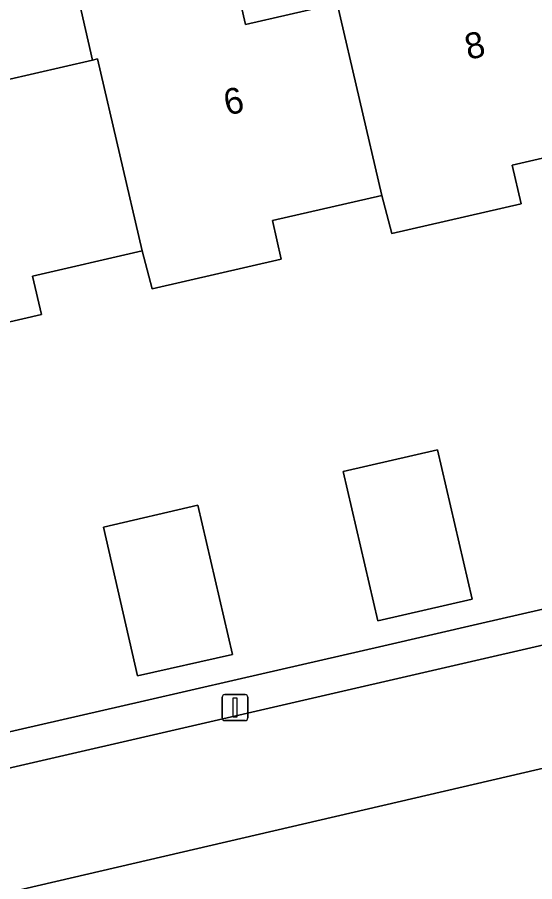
# Model space of a CAD drawing. Extents: x 156412 to 157779, y 382335 to 383768.
# Drawn here: x 156701.07 to 156721.03, y 382866.65 to 382899.99 of the extents above; entities that cross this region are included whole.
import ezdxf

# ---------------------------------------------------------------- set-up
doc = ezdxf.new("R2010")
doc.units = 0
for name, color, linetype in [('IMGEO_Erf', 7, 'Continuous'), ('IMGEO_Lichtmast', 7, 'Continuous'), ('IMGEO_Pand', 7, 'Continuous'), ('IMGEO_Pand_nummerreeks', 7, 'Continuous'), ('IMGEO_Rijbaan_lokaal_open', 7, 'Continuous'), ('IMGEO_Voetpad_open', 7, 'Continuous')]:
    doc.layers.add(name, color=color, linetype=linetype)

msp = doc.modelspace()

# ---------------------------------------------------------------- linework, layer by layer
at = {"layer": 'IMGEO_Erf'}
for points in [[(156709.184, 382902.695), (156709.875, 382899.712), (156713.238, 382900.482)], [(156697.146, 382900.814), (156697.343, 382899.957), (156699.918, 382900.549), (156700.609, 382897.566), (156703.972, 382898.336), (156703.092, 382902.176)], [(156724.387, 382895.257), (156720.158, 382894.279), (156720.5, 382892.798), (156715.521, 382891.648), (156715.13, 382893.118), (156710.911, 382892.143), (156711.253, 382890.662), (156706.274, 382889.512), (156705.883, 382890.982), (156701.654, 382890.005), (156701.997, 382888.521), (156697.008, 382887.369)], [(156700.308, 382872.325), (156705.981, 382873.629), (156709.554, 382874.45), (156715.202, 382875.748), (156718.817, 382876.579), (156724.482, 382877.881)]]:
    msp.add_lwpolyline(points, dxfattribs=at)
for points in [[(156718.614, 382877.547), (156714.979, 382876.713), (156713.637, 382882.47), (156717.283, 382883.301)], [(156709.375, 382875.408), (156705.712, 382874.583), (156704.395, 382880.326), (156708.028, 382881.165)], [(156692.31, 382864.275), (156692.966, 382861.356), (156696.293, 382862.149), (156696.497, 382861.27), (156699.07, 382861.863), (156699.54, 382859.826), (156702.612, 382860.534), (156705.681, 382861.242), (156705.212, 382863.279), (156707.766, 382863.868), (156707.555, 382864.73), (156710.722, 382865.469), (156713.866, 382866.202), (156714.08, 382865.327), (156716.63, 382865.916), (156717.1, 382863.882), (156720.152, 382864.587), (156723.233, 382865.298), (156722.763, 382867.332), (156725.333, 382867.925), (156725.125, 382868.797), (156728.433, 382869.555), (156727.782, 382872.521)]]:
    msp.add_lwpolyline(points, close=True, dxfattribs=at)
at = {"layer": 'IMGEO_Lichtmast'}
for p, q in [((156708.973, 382872.964), (156708.973, 382873.764)), ((156708.973, 382873.764), (156708.973, 382872.964)), ((156709.073, 382873.864), (156709.863, 382873.864)), ((156709.863, 382873.864), (156709.073, 382873.864)), ((156709.963, 382873.764), (156709.963, 382872.964)), ((156709.963, 382872.964), (156709.963, 382873.764)), ((156709.863, 382872.864), (156709.073, 382872.864)), ((156709.073, 382872.864), (156709.863, 382872.864))]:
    msp.add_line(p, q, dxfattribs=at)
msp.add_lwpolyline([(156709.393, 382873.739), (156709.543, 382873.739), (156709.543, 382872.989), (156709.393, 382872.989), (156709.393, 382873.739)], dxfattribs=at)
for centre, start, end in [((156709.073, 382873.764), 90, 180), ((156709.073, 382873.764), 90, 180), ((156709.863, 382873.764), 0, 90), ((156709.863, 382873.764), 360, 90), ((156709.073, 382872.964), 180, 270), ((156709.073, 382872.964), 180, 270), ((156709.863, 382872.964), 270, 0), ((156709.863, 382872.964), 270, 0)]:
    msp.add_arc(centre, 0.1, start, end, dxfattribs=at)
at = {"layer": 'IMGEO_Pand'}
for points in [[(156722.484, 382902.619), (156719.121, 382901.849), (156718.43, 382904.832), (156715.855, 382904.24), (156715.658, 382905.097), (156712.522, 382904.356), (156712.338, 382904.313), (156713.238, 382900.482), (156713.412, 382900.522), (156715.13, 382893.118), (156715.521, 382891.648), (156720.5, 382892.798), (156720.158, 382894.279), (156724.387, 382895.257), (156722.666, 382902.661)], [(156713.238, 382900.482), (156709.875, 382899.712), (156709.184, 382902.695), (156706.609, 382902.103), (156706.412, 382902.96), (156703.279, 382902.22), (156703.092, 382902.176), (156703.972, 382898.336), (156704.169, 382898.381), (156705.883, 382890.982), (156706.274, 382889.512), (156711.253, 382890.662), (156710.911, 382892.143), (156715.13, 382893.118), (156713.412, 382900.522)], [(156703.972, 382898.336), (156700.609, 382897.566), (156699.918, 382900.549), (156697.343, 382899.957), (156697.146, 382900.814), (156694.011, 382900.094), (156693.817, 382900.05), (156694.716, 382896.205), (156694.902, 382896.248), (156696.617, 382888.842), (156697.008, 382887.369), (156701.997, 382888.521), (156701.654, 382890.005), (156705.883, 382890.982), (156704.169, 382898.381)], [(156718.614, 382877.547), (156717.283, 382883.301), (156713.637, 382882.47), (156714.979, 382876.713)], [(156709.375, 382875.408), (156708.028, 382881.165), (156704.395, 382880.326), (156705.712, 382874.583)]]:
    msp.add_lwpolyline(points, close=True, dxfattribs=at)
at = {"layer": 'IMGEO_Rijbaan_lokaal_open'}
for points in [[(156837.115, 382897.607), (156838.598, 382897.917), (156840.966, 382898.64), (156911.516, 382914.937), (156910.626, 382918.883), (156910.514, 382919.415), (156764.262, 382885.667), (156691.253, 382868.836), (156691.37, 382868.246), (156689.34, 382868.448), (156683.638, 382869.423)], [(156686.009, 382859.147), (156690.581, 382862.731), (156692.31, 382864.275), (156727.782, 382872.521), (156735.184, 382874.23), (156736.856, 382874.617), (156744.994, 382876.496), (156749.736, 382877.589), (156750.554, 382877.778), (156752.234, 382878.165), (156756.129, 382878.945), (156757.417, 382879.392), (156757.565, 382879.426), (156757.875, 382879.497), (156837.115, 382897.607)]]:
    msp.add_lwpolyline(points, dxfattribs=at)
at = {"layer": 'IMGEO_Voetpad_open'}
msp.add_lwpolyline([(156788.904, 382892.695), (156769.953, 382888.333), (156768.144, 382887.917), (156764.886, 382887.169), (156763.167, 382886.771), (156752.267, 382884.266), (156749.132, 382883.546), (156746.584, 382882.96), (156743.001, 382882.137), (156737.32, 382880.831), (156733.737, 382880.008), (156728.086, 382878.709), (156724.482, 382877.881), (156718.817, 382876.579), (156715.202, 382875.748), (156709.554, 382874.45), (156705.981, 382873.629), (156700.308, 382872.325), (156696.761, 382871.51), (156691.087, 382870.206), (156690.913, 382870.166), (156691.253, 382868.836), (156764.262, 382885.667), (156910.514, 382919.415)], dxfattribs=at)

# ---------------------------------------------------------------- texts
at = {"layer": 'IMGEO_Pand_nummerreeks'}
for s, p in [('8', (156718.461, 382898.338)), ('6', (156709.16, 382896.191))]:
    msp.add_text(s, height=1, rotation=13.0004, dxfattribs=at).set_placement(p)

doc.saveas('drawing.dxf')
